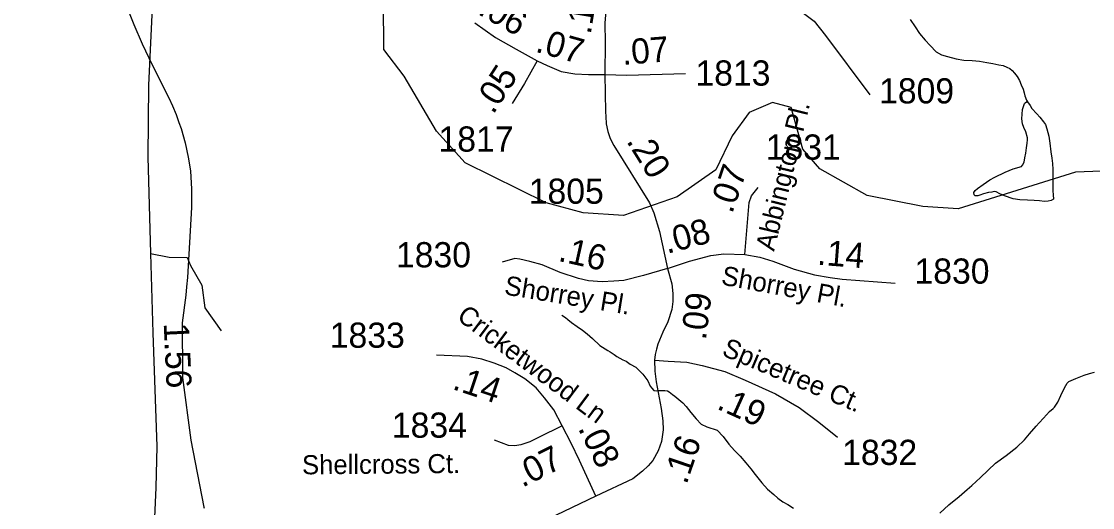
# Model space of a CAD drawing. Extents: x 2126262 to 2293712, y 749403 to 919119.
# Drawn here: x 2183876 to 2189186, y 805032 to 807445 of the extents above; entities that cross this region are included whole.
import ezdxf

# ---------------------------------------------------------------- set-up
doc = ezdxf.new("R2010")
doc.units = 0
for name, color, linetype in [('Exist Hydrographic Creek Single Shore', 7, 'Continuous'), ('Exist Hydrographic Misc Water Feature', 7, 'Continuous'), ('Exist Road Non-System Type 51', 7, 'Continuous'), ('Exist Road Secondary Mileage Hundredths English Label', 7, 'Continuous'), ('Exist Road Secondary Type 51 Attributed', 7, 'Continuous'), ('Exist Road Secondary Type 51 Label', 7, 'Continuous'), ('Exist Road Secondary Type 51 Number Label', 7, 'Continuous')]:
    doc.layers.add(name, color=color, linetype=linetype)

msp = doc.modelspace()

# ---------------------------------------------------------------- linework, layer by layer
at = {"layer": 'Exist Hydrographic Creek Single Shore'}
msp.add_lwpolyline([(2189316.5, 806705.8), (2189100.6, 806697.2), (2188518.7, 806515.6), (2188343.6, 806525.7), (2188067.6, 806580.6), (2187833.6, 806713.3), (2187749.5, 806810.2), (2187690.7, 807018.1), (2187598.6, 807043), (2187482.6, 806992.9), (2187399.5, 806876.5), (2187317.7, 806707.6), (2187126.6, 806573.8), (2186860.6, 806480.9), (2186660.7, 806494.7), (2186477.6, 806544.5), (2186075.7, 806743), (2185933.6, 806900.1), (2185773.6, 807172.4), (2185672.6, 807305.8), (2185668.7, 807771.7), (2185510.6, 807847.1), (2185368.7, 807863.2)], dxfattribs=at)
at = {"layer": 'Exist Hydrographic Misc Water Feature'}
for p, q in [((2184674.3, 805689.7), (2184674.3, 805677.8)), ((2184780.9, 805035), (2184782.2, 805029.1))]:
    msp.add_line(p, q, dxfattribs=at)
for points in [[(2184360.6, 807617.6), (2184372.3, 807585), (2184433.4, 807429.8), (2184475.2, 807333.3)], [(2188281.8, 807455.1), (2188306, 807417.3), (2188327.9, 807385.5), (2188356.2, 807351.7), (2188380.4, 807325.9), (2188410.8, 807294.1), (2188436.8, 807278.3), (2188466.8, 807270.5), (2188509, 807258.7), (2188546.9, 807253), (2188589, 807251.3), (2188625.1, 807247.6), (2188660.9, 807241.8), (2188691.1, 807236.1), (2188721, 807230.2), (2188743, 807226.4), (2188761, 807218.5), (2188775.4, 807210.6), (2188787.2, 807200.7), (2188799.3, 807188.8), (2188811.4, 807170.9), (2188823.5, 807151), (2188831.7, 807131), (2188841.8, 807109.1), (2188846.1, 807091.1), (2188850, 807075.2), (2188858.2, 807053.3), (2188862.3, 807045.3)], [(2184475.2, 807333.3), (2184524.2, 807228.8), (2184607.1, 807066.2), (2184624.7, 807026)], [(2184475.2, 807333.3), (2184524.2, 807228.8), (2184607.1, 807066.2), (2184624.7, 807026)], [(2184624.7, 807026), (2184643.4, 806983.1), (2184656.9, 806943.9)], [(2184624.7, 807026), (2184643.4, 806983.1), (2184656.9, 806943.9)], [(2188598.5, 806584.5), (2188597.6, 806595.6), (2188603.5, 806605.6), (2188615.2, 806615.7), (2188643.3, 806635.9), (2188676.9, 806658.1), (2188700.9, 806672.3), (2188752.8, 806696.6), (2188792.6, 806712.9), (2188832.6, 806725.2), (2188838.5, 806731.2), (2188846.3, 806747.2), (2188850.2, 806767.2), (2188854.1, 806791.3), (2188857.8, 806817.3), (2188861.7, 806841.3), (2188863.5, 806857.3), (2188863.5, 806867.3), (2188855.3, 806897.2), (2188845.3, 806919.2), (2188838.9, 806937.1), (2188834.8, 806961.1), (2188836.9, 806985.1), (2188838.5, 807007.1), (2188842.6, 807023.1), (2188848.4, 807037.2), (2188852.2, 807041.2), (2188858.2, 807045.3), (2188862.3, 807045.3)], [(2188862.3, 807045.3), (2188876.4, 807027.4), (2188884.4, 807013.4), (2188908.8, 806985.6), (2188924.8, 806969.8), (2188943.1, 806945.9), (2188952.9, 806933.9), (2188959.3, 806912), (2188969.5, 806876.1), (2188973.8, 806840.1), (2188977.9, 806798.1), (2188984.3, 806766.2), (2188986.4, 806740.3), (2188988.6, 806710.2), (2188988.8, 806686.2), (2188988.8, 806672.2)], [(2184656.9, 806943.9), (2184667.3, 806913.8), (2184687, 806842), (2184702.2, 806770.8), (2184713.3, 806702.9), (2184719.2, 806612.7), (2184718.6, 806555.6)], [(2184656.9, 806943.9), (2184667.3, 806913.8), (2184687, 806842), (2184702.2, 806770.8), (2184713.3, 806702.9), (2184719.2, 806612.7), (2184718.6, 806555.6)], [(2188988.8, 806672.2), (2188988.8, 806662.2), (2188989, 806634.2), (2188989.2, 806604.3), (2188989.4, 806584.3), (2188991.5, 806562.3), (2188979.6, 806556.2), (2188965.8, 806552.1), (2188947.8, 806552), (2188921.8, 806553.8), (2188895.7, 806555.7), (2188863.7, 806557.4), (2188825.8, 806559.2), (2188791.6, 806564.9), (2188749.5, 806578.6), (2188725.5, 806588.5), (2188707.5, 806598.4), (2188697.4, 806600.3), (2188685.5, 806598.2), (2188669.5, 806596.1), (2188645.6, 806589.9), (2188627.5, 806581.8), (2188617.5, 806579.8), (2188611.5, 806579.6), (2188603.5, 806579.6), (2188598.5, 806584.5)], [(2184718.6, 806555.6), (2184718.2, 806521.8), (2184699.3, 806174.1), (2184694.6, 806128.1)], [(2184718.6, 806555.6), (2184718.2, 806521.8), (2184699.3, 806174.1), (2184694.6, 806128.1)], [(2184694.6, 806128.1), (2184690.3, 806086.8), (2184673.1, 805948.7), (2184674.3, 805689.7)], [(2184694.6, 806128.1), (2184690.3, 806086.8), (2184673.1, 805948.7), (2184674.3, 805689.7)], [(2186554.2, 805987.7), (2186572.3, 805975.8), (2186584.6, 805965.9), (2186602.4, 805950), (2186630.7, 805930.2), (2186656.8, 805912.4), (2186681, 805894.6), (2186707, 805870.8), (2186743.3, 805837), (2186783.5, 805811.3), (2186793.5, 805805.4), (2186813.4, 805791.5), (2186827.8, 805781.6), (2186857.7, 805765.8), (2186873.7, 805758), (2186893.8, 805744.1), (2186922.1, 805728.3), (2186956.3, 805694.6), (2186980.5, 805660.7), (2186992.4, 805634.8), (2187000.8, 805624.9), (2187010.7, 805612.9), (2187014.8, 805612.9), (2187022.8, 805611), (2187034.7, 805613.1), (2187052.7, 805613.3), (2187064.8, 805613.3), (2187078.8, 805611.4), (2187086.8, 805607.4), (2187102.7, 805593.6), (2187115, 805585.7), (2187134.9, 805567.8), (2187155, 805552), (2187171.2, 805534.1), (2187193.6, 805504.3), (2187219.8, 805472.5), (2187245.7, 805446.6), (2187274, 805432.8), (2187324, 805417.2), (2187354.3, 805385.4), (2187382.4, 805347.6), (2187410.7, 805315.8), (2187438.8, 805288), (2187466.9, 805254.2), (2187491.3, 805224.4), (2187513.5, 805196.5), (2187545.9, 805154.7), (2187574, 805123), (2187605.9, 805097.2), (2187626.2, 805079.3), (2187650.2, 805061.5), (2187674.4, 805047.7), (2187702.5, 805029.9)], [(2188428.6, 805004.9), (2188472.3, 805045.2), (2188523.8, 805087.5), (2188563.5, 805121.8), (2188587.5, 805142), (2188629.4, 805182.2), (2188704.8, 805252.7), (2188756.5, 805291.1), (2188810, 805331.4), (2188847.7, 805367.6), (2188873.6, 805397.8), (2188905.4, 805436), (2188921.4, 805452.2), (2188943.1, 805476.3), (2188972.8, 805508.6), (2188990.9, 805524.6), (2188996.8, 805530.7), (2189012.6, 805554.8), (2189028.2, 805588.8), (2189046, 805627), (2189059.8, 805649), (2189067.8, 805657.1), (2189101.8, 805673.4), (2189143.4, 805689.6), (2189169.5, 805697.8), (2189195.5, 805704)], [(2184674.3, 805677.8), (2184715.1, 805366.7), (2184780.9, 805035)], [(2184674.3, 805677.8), (2184715.1, 805366.7), (2184780.9, 805035)]]:
    msp.add_lwpolyline(points, dxfattribs=at)
at = {"layer": 'Exist Road Non-System Type 51'}
msp.add_lwpolyline([(2184516.4, 806293.8), (2184608.5, 806275.7), (2184697.8, 806272.9), (2184714.6, 806233.8), (2184770.4, 806136), (2184784.3, 806024.3), (2184865.3, 805909.8)], dxfattribs=at)
at = {"layer": 'Exist Road Secondary Type 51 Attributed'}
for points in [[(2184509.5, 809741.8), (2184539.5, 809475.8), (2184568.1, 809045), (2184583.4, 808828.5), (2184574.3, 808470.3), (2184552.7, 808121.9), (2184528.3, 807619.8), (2184505.3, 807129), (2184503.2, 806773.5), (2184516.4, 806293.8), (2184527.6, 805898.6), (2184547.2, 805335.8), (2184541.6, 805131.9), (2184511.1, 804424.6), (2184497.1, 804128.5), (2184480.4, 803882.7), (2184444.3, 803652), (2184391.3, 803341.9), (2184329.9, 803090.6), (2184260.5, 802907.6), (2184080.5, 802590.6), (2183769.5, 802082), (2183572.6, 801716.6)], [(2187087.7, 808009), (2187173.7, 807888.6), (2187255.1, 807781.5), (2187296.2, 807741.3), (2187366.3, 807693.9), (2187481.6, 807628), (2187631.9, 807554.9), (2187751.9, 807485.9), (2187805.4, 807445.8), (2187862.1, 807374.7), (2188080.9, 807080.2)], [(2186834.3, 807697.2), (2186788.6, 807601.3), (2186774.2, 807518.9), (2186768, 807436.5), (2186770.1, 807340.8), (2186768, 807182.2)], [(2186123.9, 807438.6), (2186226.7, 807365.5), (2186328.6, 807307.3), (2186432.8, 807249.1)], [(2186432.8, 807249.1), (2186369.8, 807137.6), (2186308.8, 807038)], [(2186432.8, 807249.1), (2186482.3, 807225.4), (2186551.1, 807196.8), (2186619, 807184.7), (2186686.9, 807182.2), (2186768, 807182.2)], [(2186768, 807182.2), (2186876.8, 807178.3), (2187167.5, 807186.3)], [(2186768, 807182.2), (2186771.7, 806995.4), (2186772.1, 806973), (2186775.2, 806935.9), (2186783, 806899.1), (2186795.1, 806863.4), (2186811.9, 806829.6), (2186988.8, 806544.9), (2187010.9, 806494.6), (2187039, 806402.3), (2187079.2, 806219.5)], [(2187461.3, 806288.8), (2187483.4, 806546.9), (2187494.4, 806579), (2187527.6, 806621.2)], [(2187079.2, 806219.5), (2186959.7, 806183.4), (2186862.3, 806159.3), (2186813.1, 806156.2), (2186754.8, 806153.2), (2186687.1, 806158.3), (2186637.9, 806169.3), (2186546.5, 806199.4), (2186457.1, 806237.6), (2186396.9, 806253.6), (2186346.7, 806264.7), (2186321.5, 806267.7), (2186258.3, 806250.6)], [(2187079.2, 806219.5), (2187187.6, 806255.7), (2187294.1, 806283.8), (2187358.4, 806291.8), (2187461.3, 806288.8)], [(2187461.3, 806288.8), (2187536.6, 806275.7), (2187599.9, 806255.7), (2187706.3, 806215.5), (2187806.7, 806187.4), (2187884, 806174.3), (2187944.3, 806165.3), (2188207.4, 806145.2)], [(2187079.2, 806219.5), (2187099.3, 806143.2), (2187104.3, 806094), (2187104.3, 806054.8), (2187099.3, 806015.7), (2187080.2, 805954.4), (2187055.1, 805902.2), (2187031, 805843.9), (2187024, 805817.8), (2187016.9, 805791.7), (2187013.9, 805764.6)], [(2186556, 805438.3), (2186515.4, 805516.6), (2186469.2, 805576.8), (2186427, 805627), (2186371.8, 805671.2), (2186321.5, 805701.4), (2186278.4, 805726.5), (2186219.1, 805748.6), (2186158.9, 805768.6), (2186086.6, 805781.7), (2185933.4, 805788.7)], [(2187013.9, 805764.6), (2187015.4, 805708.4), (2187021.5, 805656.2), (2187046.6, 805523.6), (2187054.6, 805462.4), (2187057.6, 805418.2), (2187048.6, 805360.9), (2187032.5, 805313.7), (2187005.4, 805266.5), (2186983.3, 805239.4), (2186955.2, 805212.3), (2186906, 805175.2), (2186723.7, 805088.8)], [(2187013.9, 805764.6), (2187082.2, 805759.6), (2187173.6, 805753.6), (2187250.9, 805736.5), (2187361.9, 805707.4), (2187464.3, 805664.2), (2187613.9, 805596.9), (2187730.9, 805529.6), (2187829.3, 805455.3), (2187920.7, 805381)], [(2186556, 805438.3), (2186439.5, 805380), (2186395.4, 805357.9), (2186351.2, 805343.9), (2186322, 805338.8), (2186290.9, 805340.9), (2186221.6, 805366)], [(2186723.7, 805088.8), (2186642.4, 805266.5), (2186600.2, 805351.9), (2186556, 805438.3)], [(2186723.7, 805088.8), (2186406.4, 804936.2), (2186091.6, 804785.6), (2185985.7, 804724.3), (2185899.3, 804677.1), (2185830, 804638.9)]]:
    msp.add_lwpolyline(points, dxfattribs=at)

# ---------------------------------------------------------------- texts
at = {"layer": 'Exist Road Secondary Mileage Hundredths English Label'}
for s, rotation, p in [('.10', 80.6573, (2186697.3, 807377.3)), ('.06', 330.2643, (2186133, 807483.8)), ('.07', 344.2969, (2186418.8, 807295.5)), ('.07', 4.601, (2186856.9, 807228.7)), ('.05', 57.2057, (2186214.7, 806979.6)), ('.20', 301.852, (2186872.3, 806850.9)), ('.07', 71.0296, (2187398.7, 806486.7)), ('.08', 14.7968, (2187076.2, 806290.9)), ('.16', 347.3474, (2186532.4, 806257)), ('.14', 355.6347, (2187818.3, 806237.6)), ('.09', 82.6942, (2187268.4, 805860.6)), ('1.56', 272.6098, (2184581.1, 805946.7)), ('.14', 341.5651, (2186007.2, 805621.5)), ('.19', 335.7882, (2187317.6, 805524.6)), ('.08', 296.2948, (2186633.3, 805425.9)), ('.16', 71.2001, (2187172.4, 805143)), ('.07', 26.5651, (2186358.7, 805130))]:
    msp.add_text(s, height=125, rotation=rotation, dxfattribs=at).set_placement(p)
at = {"layer": 'Exist Road Secondary Type 51 Label'}
for s, rotation, p in [('Abbington Pl.', 76.3012, (2187606.5, 806301)), ('Shorrey Pl.', 349.6359, (2187340.8, 806139.5)), ('Shorrey Pl.', 350.7528, (2186265.8, 806090.1)), ('Cricketwood Ln', 323.206, (2186029, 805969.2)), ('Spicetree Ct.', 337.0165, (2187342.5, 805789.8)), ('Shellcross Ct.', 0.4835, (2185267.3, 805197))]:
    msp.add_text(s, height=95, rotation=rotation, dxfattribs=at).set_placement(p)
at = {"layer": 'Exist Road Secondary Type 51 Number Label'}
for s, p in [('1813', (2187217.1, 807126.3)), ('1809', (2188127.3, 807037.9)), ('1817', (2185943.5, 806798.7)), ('1831', (2187565.6, 806758.9)), ('1805', (2186390.8, 806539.9)), ('1830', (2185732.5, 806224.5)), ('1830', (2188302.9, 806143.4)), ('1833', (2185404.5, 805825.4)), ('1834', (2185712.2, 805379)), ('1832', (2187944.4, 805243.7))]:
    msp.add_text(s, height=125, dxfattribs=at).set_placement(p)

doc.saveas('drawing.dxf')
